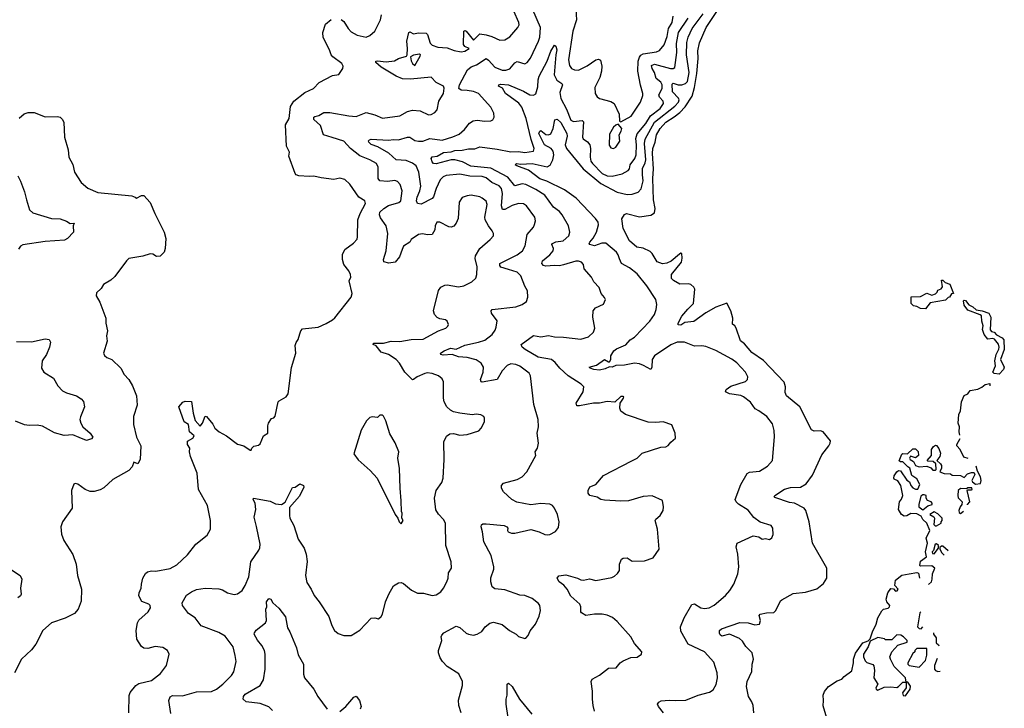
# Model space of a CAD drawing. Extents: x 2086813 to 2278017, y 548126 to 753336.
# Tile 460 of 461: x 2216140 to 2224027, y 740841 to 746357. Entities that reach past the tile are written whole.
import ezdxf

# ---------------------------------------------------------------- set-up
doc = ezdxf.new("R2010")
doc.units = 0

msp = doc.modelspace()

# ---------------------------------------------------------------- linework, layer by layer
at = {"layer": '0CON10XD'}
for points in [[(2221945, 743761.2), (2221914, 743785), (2221880, 743885), (2221867.5, 743905), (2221848.3, 743918.3), (2221853.3, 743965), (2221837.5, 744025), (2221805, 744086.7), (2221715, 744054), (2221635, 744010), (2221539.6, 743940.4), (2221467.6, 743932.4), (2221435, 743910), (2221413.1, 743913.1), (2221413.8, 743925), (2221445, 743982), (2221490.5, 744039.5), (2221538.2, 744085), (2221548.6, 744198.6), (2221540.8, 744215), (2221515, 744235.8), (2221495, 744241.4), (2221428.7, 744238.7), (2221376.8, 744266.8), (2221360, 744285), (2221361.2, 744315), (2221440, 744415), (2221447.3, 744447.3), (2221443, 744483), (2221435, 744486.7), (2221425, 744480), (2221357, 744423), (2221323.4, 744406.6), (2221288.1, 744401.9), (2221245, 744418.5), (2221206, 744485), (2221189.3, 744499.3), (2221135, 744526.8), (2221082.2, 744535), (2221025.3, 744585), (2220975, 744683.3), (2220962.3, 744762.3), (2220985, 744796.2), (2221000, 744805), (2221105, 744777.5), (2221195, 744791.4), (2221225, 744810), (2221231.2, 744845), (2221217.8, 744915), (2221210.6, 745085), (2221217.9, 745162.1), (2221208.8, 745285), (2221211.5, 745325), (2221230, 745375), (2221240.8, 745435), (2221271.1, 745485), (2221315, 745535.7), (2221381.8, 745578.2), (2221427.3, 745612.7), (2221471.4, 745658.6), (2221525.9, 745744.1), (2221545.6, 745814.4), (2221563.2, 745925), (2221573.3, 746045), (2221572.2, 746107.8), (2221585, 746172), (2221639.1, 746295), (2221744.3, 746455.7)], [(2217350.7, 740800.7), (2217334, 740905), (2217345, 740933.8), (2217365, 740944.4), (2217445, 740942.2), (2217555, 740972.7), (2217675, 740977.3), (2217715, 740995.6), (2217765.7, 741035), (2217835.8, 741105), (2217855, 741133.3), (2217874.2, 741215), (2217865.6, 741265.6), (2217850, 741335), (2217785, 741419.2), (2217735, 741449.5), (2217593.2, 741503.2), (2217545.6, 741565), (2217491.5, 741601.5), (2217442.9, 741665), (2217440, 741685), (2217475, 741747.5), (2217515, 741775.5), (2217555, 741792.9), (2217625, 741804.4), (2217735, 741797.1), (2217765, 741790), (2217805, 741766.7), (2217857, 741753), (2217885, 741757.5), (2217922, 741785), (2217945.7, 741825), (2217974.6, 741895.4), (2217990.8, 742015), (2218055, 742107.5), (2218062.7, 742127.3), (2218065.6, 742155), (2218037.8, 742297.8), (2218017.7, 742372.3), (2218030, 742435), (2218026.7, 742485), (2218010, 742515), (2218013.3, 742525), (2218145, 742501.1), (2218188.5, 742478.5), (2218237.3, 742472.7), (2218267.2, 742492.8), (2218325, 742608.8), (2218345, 742613.8), (2218385, 742638), (2218412.5, 742625), (2218417, 742613), (2218380.5, 742539.5), (2218299.7, 742450.3), (2218300, 742385), (2218304.2, 742365), (2218334.3, 742305), (2218370.8, 742195), (2218418, 742125), (2218435.7, 742075.7), (2218442.3, 742017.7), (2218430, 741905), (2218439.5, 741849.5), (2218475.8, 741795), (2218499.2, 741745), (2218538, 741695), (2218617, 741577), (2218638.8, 741505), (2218661.2, 741465), (2218690.3, 741440.3), (2218735, 741423.3), (2218795, 741423.3), (2218865, 741466.2), (2218955, 741562.5), (2218985, 741566.7), (2219015, 741557.5), (2219035, 741577.5), (2219046.2, 741595), (2219068.6, 741695), (2219097.5, 741755), (2219135, 741821.2), (2219175, 741846.2), (2219195, 741848.8), (2219215, 741840.8), (2219278.3, 741788.3), (2219325, 741764.2), (2219375, 741763.1), (2219445, 741744.3), (2219475, 741750.8), (2219512, 741775), (2219535.5, 741804.5), (2219562.5, 741855), (2219572.5, 741885), (2219574.6, 741925.4), (2219599.2, 741965), (2219595.8, 742015), (2219554.3, 742145.7), (2219549.4, 742325), (2219535, 742353.8), (2219495.7, 742395.7), (2219472.1, 742432.1), (2219463.3, 742525), (2219475, 742586.7), (2219520.9, 742649.1), (2219531.4, 742685), (2219540, 742835), (2219536, 742975), (2219558, 743022), (2219585, 743038.8), (2219615, 743041.2), (2219665, 743028.8), (2219725, 743033.3), (2219817.5, 743065), (2219836.7, 743085), (2219862.5, 743135), (2219863.3, 743165), (2219857.7, 743177.7), (2219833, 743193), (2219795, 743196.2), (2219765, 743191.2), (2219664.4, 743204.4), (2219615, 743215.7), (2219589.7, 743229.7), (2219562.5, 743255), (2219540, 743295), (2219534.4, 743325), (2219534.2, 743455), (2219525, 743480), (2219495, 743504), (2219445, 743522.2), (2219405, 743529.4), (2219385, 743522.9), (2219322.8, 743497.2), (2219295, 743473.8), (2219285, 743472), (2219224.5, 743534.5), (2219182.5, 743605), (2219156.1, 743636.1), (2219095, 743675.5), (2219034, 743695), (2218995, 743743.3), (2218970, 743755), (2218972.5, 743765), (2219055, 743765.5), (2219115, 743780.8), (2219185, 743780.6), (2219275, 743794.7), (2219371.7, 743798.3), (2219495, 743863.8), (2219552.5, 743885), (2219568.8, 743901.2), (2219573.8, 743915), (2219565, 743942.5), (2219551.7, 743951.7), (2219505, 743961.2), (2219482.7, 743972.7), (2219463.3, 743995), (2219453.9, 744023.9), (2219495, 744186.7), (2219513.8, 744215), (2219545, 744230), (2219565, 744232.9), (2219655, 744217.5), (2219697.5, 744225), (2219761.7, 744258.3), (2219794.4, 744285.6), (2219801.9, 744315), (2219803.3, 744376.7), (2219787.5, 744445), (2219791.1, 744465), (2219825.3, 744524.7), (2219907.5, 744595), (2219934.3, 744625.7), (2219934.3, 744645), (2219925.6, 744665), (2219895, 744705.8), (2219868.8, 744755), (2219865.4, 744775), (2219885.4, 744875.4), (2219875, 744902), (2219845, 744927.1), (2219825, 744936.9), (2219755, 744950.8), (2219725, 744947.1), (2219685, 744932), (2219660.8, 744895), (2219653.3, 744765), (2219635, 744726.2), (2219616.4, 744703.6), (2219595, 744695.8), (2219577.3, 744697.3), (2219505, 744736.2), (2219480, 744735), (2219466.7, 744705), (2219466.4, 744673.6), (2219442.5, 744637.5), (2219405.7, 744634.3), (2219365, 744642.3), (2219335, 744635.3), (2219275, 744596.2), (2219263.9, 744576.1), (2219215, 744543.8), (2219203.3, 744516.7), (2219182.7, 744457.3), (2219146.3, 744413.7), (2219095.6, 744405.6), (2219056.2, 744416.2), (2219054.2, 744435), (2219075.3, 744505), (2219088.6, 744645), (2219075.3, 744705), (2219028.9, 744768.9), (2219020.6, 744795), (2219025.5, 744815), (2219055.6, 744845), (2219095, 744868), (2219177, 744893), (2219191.9, 744905), (2219202.7, 744985), (2219187.4, 745037.4), (2219165, 745060.8), (2219145, 745068.6), (2219085, 745060.4), (2219025, 745065.6), (2219010.4, 745085), (2219011.3, 745175), (2218996.7, 745205), (2218945, 745235.5), (2218865, 745267.7), (2218789.6, 745325), (2218735, 745382.9), (2218643.9, 745413.9), (2218573.7, 745433.7), (2218549.2, 745509.2), (2218495, 745557.5), (2218496, 745575), (2218505, 745581.4), (2218535, 745589.2), (2218576.7, 745613.3), (2218625, 745613.6), (2218775, 745586.9), (2218835, 745582.5), (2218915, 745614.3), (2218985, 745595.6), (2219045, 745568.6), (2219184.3, 745585.7), (2219245, 745621.9), (2219285, 745632.2), (2219346.8, 745626.8), (2219415, 745596), (2219435, 745598), (2219465.8, 745614.2), (2219483.3, 745635), (2219496.1, 745703.9), (2219534.2, 745765), (2219538.8, 745808.8), (2219533.6, 745823.6), (2219476.2, 745855), (2219435, 745897.5), (2219269.7, 745880.3), (2219205, 745883.5), (2219156.2, 745905), (2219035, 745975.8), (2218992.5, 746015), (2218993.8, 746025), (2219005, 746028.6), (2219075, 746019.2), (2219143, 746027), (2219175, 746046), (2219237.5, 746065), (2219243.6, 746076.4), (2219246, 746125), (2219240.8, 746185), (2219257.5, 746255), (2219265, 746258.8), (2219295, 746244), (2219335, 746252.5), (2219395, 746250), (2219407.3, 746237.3), (2219428.7, 746168.7), (2219445, 746152), (2219487.8, 746137.8), (2219565, 746132.2), (2219618.8, 746108.8), (2219675, 746100), (2219705.9, 746104.1), (2219740, 746125), (2219705, 746143.3), (2219695, 746157.5), (2219696.2, 746265), (2219705, 746270), (2219716.9, 746265), (2219775, 746192.5), (2219825, 746242.7), (2219876.7, 746235), (2219921.9, 746221.9), (2219985, 746192.2), (2220025, 746195.6), (2220065, 746220.8), (2220129.2, 746295), (2220139.5, 746315), (2220137.3, 746335), (2220097.9, 746425)], [(2218715, 746357.5), (2218735, 746342), (2218771.4, 746285), (2218795, 746258.6), (2218843.5, 746233.5), (2218915, 746215.7), (2218945, 746229.4), (2218985.7, 746265), (2219030, 746355), (2219038.1, 746395)], [(2221297.5, 740805), (2221256.7, 740855), (2221250, 740875), (2221258.8, 740891.2), (2221278.3, 740901.7), (2221342.8, 740907.2), (2221393.5, 740903.5), (2221475, 740905.4), (2221575, 740946.7), (2221665, 740970.8), (2221695, 740990), (2221719.1, 741030.9), (2221728.1, 741085), (2221726.8, 741126.8), (2221701.2, 741211.2), (2221626.2, 741295), (2221493.9, 741353.9), (2221435, 741460), (2221433.8, 741495), (2221461.6, 741565), (2221525, 741671.6), (2221545, 741677.6), (2221595, 741647.3), (2221625, 741640), (2221662.9, 741647.1), (2221703.8, 741666.2), (2221792.5, 741745), (2221827.1, 741785), (2221860, 741835), (2221891.1, 741918.9), (2221900, 741975), (2221891.1, 742075), (2221878, 742135), (2221886.1, 742163.9), (2222015, 742223.8), (2222060, 742215), (2222087, 742197), (2222115, 742201.2), (2222145, 742193.3), (2222165, 742207.5), (2222176.1, 742233.9), (2222172.5, 742285), (2222160, 742305), (2222071.2, 742331.2), (2222020.9, 742370.9), (2221975, 742427.3), (2221896.3, 742476.3), (2221878.2, 742495), (2221870.5, 742515), (2221917.3, 742632.7), (2221967.1, 742722.9), (2221985, 742733.3), (2222065, 742740), (2222130.3, 742779.7), (2222169.2, 742825), (2222187.1, 743015), (2222183, 743067), (2222169.3, 743119.3), (2222125, 743177.5), (2222060, 743225), (2222029.8, 743239.8), (2221993.3, 743293.3), (2221938.9, 743335), (2221915, 743346.1), (2221825, 743361.4), (2221793.8, 743375), (2221798.8, 743395), (2221835, 743422.2), (2221955, 743459.2), (2221968.6, 743475), (2221971.9, 743495), (2221954.4, 743535), (2221885, 743608.9), (2221845, 743637.5), (2221715, 743708.2), (2221635, 743739.5), (2221605, 743744.5), (2221545, 743742.2), (2221463.8, 743773.8), (2221405, 743774.6), (2221356.6, 743753.4), (2221225.8, 743664.2), (2221206, 743634), (2221202.5, 743575), (2221195, 743556), (2221136.7, 743586.7), (2221105, 743599.3), (2221065, 743604.6), (2220985, 743588.7), (2220915, 743585.8), (2220885, 743573.8), (2220865, 743577.5), (2220830.5, 743559.5), (2220785, 743549.4), (2220737.5, 743555), (2220710, 743565), (2220702.5, 743575), (2220759.2, 743590.8), (2220825, 743635.7), (2220855, 743616.7), (2220865, 743617.5), (2220873.8, 743635), (2220875.6, 743665), (2220898.9, 743705), (2220919.4, 743720.6), (2220995, 743753.5), (2221028.5, 743791.5), (2221065, 743813.5), (2221187.6, 743942.4), (2221224.2, 743995), (2221237.5, 744035), (2221244, 744075), (2221236, 744115), (2221164.6, 744224.6), (2221085, 744320.6), (2221025, 744370), (2220961.2, 744405), (2220945, 744442.5), (2220935, 744473.8), (2220919.2, 744495), (2220835, 744566.9), (2220801.8, 744568.2), (2220745, 744545.3), (2220705.5, 744555.5), (2220700.6, 744565), (2220705.6, 744575), (2220733.4, 744606.6), (2220758.9, 744655), (2220775.5, 744715), (2220773.1, 744735), (2220752.2, 744765), (2220596, 744926), (2220505, 744993.1), (2220363.1, 745063.1), (2220305, 745081.9), (2220215, 745150.9), (2220121.2, 745185), (2220108, 745195), (2220120, 745205), (2220155, 745198.7), (2220245, 745205.9), (2220365, 745178.4), (2220387.7, 745192.3), (2220409.6, 745235), (2220418.1, 745275), (2220414.2, 745305), (2220396, 745326), (2220343.7, 745355), (2220298.7, 745445), (2220305, 745464.5), (2220315, 745470), (2220355, 745438.4), (2220375, 745434.7), (2220395, 745443.8), (2220413.9, 745485), (2220425.7, 745554.3), (2220445, 745559.4), (2220475, 745533.5), (2220522.2, 745445), (2220525.2, 745424.8), (2220509.6, 745355), (2220520.7, 745325), (2220652.2, 745162.2), (2220795, 745045.7), (2220925, 744974.7), (2221005, 744958), (2221045, 744960), (2221094.7, 744975.3), (2221119.1, 745000.9), (2221133.4, 745066.6), (2221129.4, 745115), (2221128.3, 745165), (2221150.2, 745209.8), (2221154.8, 745235), (2221144.1, 745365.9), (2221149, 745401), (2221225, 745537), (2221387.2, 745665), (2221416.9, 745695), (2221421.7, 745715), (2221417.6, 745727.6), (2221369.2, 745779.2), (2221365, 745840), (2221375, 745849.1), (2221415.3, 745835.3), (2221445, 745835.8), (2221474.1, 745845.9), (2221488, 745862), (2221502.2, 745935), (2221481.6, 746075), (2221484.4, 746174.4), (2221494.1, 746215.9), (2221525.7, 746285), (2221615, 746404.7)], [(2220294.7, 746185.3), (2220305, 746217.5), (2220310.7, 746295), (2220251.2, 746435)], [(2220595, 746440), (2220598.9, 746355), (2220571.3, 746265), (2220536.2, 746035), (2220545, 745990), (2220560.8, 745965), (2220584.7, 745954.7), (2220616.5, 745953.5), (2220685, 745987.5), (2220755, 746035.6), (2220775, 746040.8), (2220791.9, 746031.9), (2220803.3, 745985), (2220800.6, 745945), (2220787.8, 745895), (2220747.5, 745815), (2220749.2, 745765), (2220765, 745738), (2220785, 745725.7), (2220875, 745701.9), (2220902, 745685), (2220941.2, 745601.2), (2220943.3, 745543.3), (2220955, 745537.5), (2221038.6, 745585), (2221113.3, 745695), (2221130.5, 745749.5), (2221132, 745765), (2221112.1, 745832.1), (2221090.9, 745945), (2221093.5, 746025), (2221103.6, 746056.4), (2221115, 746072.2), (2221135, 746083.2), (2221239.8, 746100.2), (2221265, 746109.4), (2221301.8, 746155), (2221327.2, 746222.8), (2221336.3, 746285), (2221365.3, 746335), (2221373.3, 746385)], [(2217413.3, 743255), (2217447, 743293), (2217465, 743302.5), (2217515, 743300), (2217528.5, 743205), (2217546.1, 743146.1), (2217585, 743100), (2217603.9, 743126.1), (2217625, 743180), (2217635, 743177.5), (2217686.1, 743116.1), (2217703.3, 743085), (2217736.7, 743055), (2217795, 743024), (2217885, 742958), (2217933.9, 742943.9), (2217985, 742910), (2217995, 742910), (2218000, 742925), (2218015, 742940), (2218051.7, 742948.3), (2218065, 742960), (2218092.5, 743025), (2218127.5, 743045), (2218126.7, 743105), (2218133.3, 743125), (2218157, 743163), (2218175, 743167.5), (2218185, 743180), (2218211.2, 743295), (2218218.8, 743305), (2218273.5, 743336.5), (2218289.4, 743360.6), (2218317.9, 743572.1), (2218352, 743685), (2218347, 743747), (2218355, 743772.5), (2218371.2, 743795), (2218385, 743840), (2218391.2, 743865), (2218405, 743880), (2218530, 743895), (2218595, 743923.3), (2218645, 743953.3), (2218665, 743970), (2218796.1, 744133.9), (2218803.3, 744165), (2218780, 744265), (2218792.5, 744295), (2218790.8, 744315), (2218775.4, 744345.4), (2218736.4, 744396.4), (2218724.5, 744435), (2218724.4, 744475), (2218745, 744515.8), (2218813.9, 744566.1), (2218841.7, 744598.3), (2218846.8, 744616.8), (2218849.6, 744755), (2218867.9, 744805), (2218910, 744885), (2218905.7, 744905), (2218857.1, 744935), (2218785, 745040), (2218745, 745078), (2218705, 745086.7), (2218655, 745076.7), (2218555, 745089.2), (2218495, 745104.3), (2218458.1, 745101.9), (2218375, 745106.2), (2218355, 745113.8), (2218345.7, 745125.7), (2218296, 745265), (2218300, 745295), (2218277.5, 745345), (2218268.1, 745515), (2218298.5, 745565), (2218307.8, 745662.2), (2218335.7, 745705), (2218425, 745774.3), (2218493, 745807), (2218538.9, 745855), (2218645, 745909.6), (2218695, 745916.7), (2218728.8, 745965), (2218730.8, 745985), (2218720, 746005), (2218648, 746058), (2218634.7, 746074.7), (2218620.9, 746115), (2218571.4, 746215), (2218567.1, 746255), (2218590.2, 746319.8), (2218635, 746358.6)], [(2220745, 740817.5), (2220734, 740865), (2220727.1, 740915), (2220728.3, 740978.3), (2220716.2, 741055), (2220724.2, 741075.8), (2220785, 741106), (2220855, 741162), (2220918.8, 741165), (2220950.8, 741205), (2220975, 741222.9), (2221035, 741248), (2221085, 741251.2), (2221120, 741275), (2221122.5, 741295), (2221065, 741360), (2221036.2, 741415), (2220925, 741538), (2220888.6, 741568.6), (2220845, 741588.2), (2220805.5, 741594.5), (2220745, 741595.5), (2220675, 741584.4), (2220640, 741605), (2220634, 741615), (2220634.2, 741655), (2220625.8, 741675), (2220555, 741738.6), (2220524.4, 741795), (2220497.4, 741827.4), (2220460, 741855), (2220446.2, 741885), (2220458.3, 741901.7), (2220515, 741909.2), (2220607.5, 741885), (2220635, 741870.8), (2220655, 741868), (2220705, 741879.4), (2220755.6, 741865.6), (2220881.9, 741888.1), (2220905, 741898.8), (2220929.5, 741920.5), (2220943.3, 741945), (2220944.2, 741995.8), (2220961.2, 742035), (2220972.5, 742045), (2221005, 742046.7), (2221045, 742018.8), (2221145, 742023.3), (2221215, 742047.5), (2221263.3, 742115), (2221247.5, 742275), (2221230, 742345), (2221235, 742357.5), (2221270, 742385), (2221294.1, 742425.9), (2221296.2, 742455), (2221287.5, 742505), (2221205, 742543.3), (2221135, 742538.8), (2221017.6, 742502.4), (2220955, 742500), (2220825, 742507.8), (2220794.6, 742514.6), (2220765, 742533.8), (2220705.9, 742545.9), (2220692.5, 742565), (2220693.8, 742585), (2220706.7, 742615), (2220755, 742633.3), (2220816.2, 742705), (2221043.8, 742823.8), (2221085, 742844.2), (2221125, 742883.8), (2221275, 742933.8), (2221315, 742936.2), (2221335, 742946.7), (2221355, 742973.3), (2221393.3, 743005), (2221390, 743045), (2221363, 743113), (2221295, 743136.7), (2221235, 743130), (2221175, 743133.3), (2220992.5, 743195), (2220955, 743222.5), (2220947.5, 743245), (2220950, 743285), (2220977.5, 743325), (2220980, 743335), (2220975, 743340), (2220955, 743337.5), (2220906.7, 743293.3), (2220845, 743300), (2220785, 743285.6), (2220736.6, 743286.6), (2220625, 743264.4), (2220602.5, 743265), (2220598, 743285), (2220652.6, 743377.4), (2220658.1, 743415), (2220638.1, 743438.1), (2220533.2, 743503.2), (2220465.3, 743565.3), (2220430.1, 743610.1), (2220400.6, 743635), (2220293.8, 743655), (2220189.4, 743715), (2220164, 743735), (2220156.7, 743755), (2220255, 743827.1), (2220315, 743817.3), (2220375, 743826.6), (2220425, 743816.1), (2220495, 743814.6), (2220635, 743798), (2220695, 743816.2), (2220736.2, 743855), (2220746.2, 743885), (2220732, 743975), (2220734.1, 744025.9), (2220751.7, 744048.3), (2220815, 744077.5), (2220832.5, 744115), (2220825, 744132.5), (2220796.2, 744165), (2220780.9, 744210.9), (2220738.3, 744258.3), (2220721.2, 744295), (2220661.2, 744361.2), (2220655.8, 744395), (2220640, 744415), (2220615, 744423.5), (2220595, 744422.3), (2220496.4, 744393.6), (2220465, 744385.4), (2220425, 744388.7), (2220355, 744381.8), (2220335, 744388.9), (2220323.5, 744405), (2220328.1, 744425), (2220386.6, 744473.4), (2220412.5, 744505), (2220414.5, 744525), (2220403.5, 744555), (2220408.1, 744565), (2220435, 744577.5), (2220493.9, 744586.1), (2220537.5, 744625), (2220547.1, 744655), (2220535.6, 744705), (2220485, 744794.3), (2220465, 744819.4), (2220415, 744855.6), (2220345, 744952.5), (2220275, 744997.4), (2220195, 745037.5), (2220165, 745041.2), (2220105, 745025.4), (2220048.8, 745095), (2219915, 745168.9), (2219752.6, 745182.6), (2219687.1, 745217.1), (2219624.7, 745235.3), (2219595, 745233.1), (2219475, 745201.2), (2219455.4, 745205.4), (2219445, 745217.5), (2219434.4, 745245), (2219442.5, 745257.5), (2219485, 745262.7), (2219535, 745292.2), (2219595, 745299), (2219625, 745309.2), (2219685, 745310.7), (2219735, 745321.9), (2219785, 745321.8), (2219825, 745338.2), (2219965, 745321), (2220075, 745298.4), (2220135, 745300), (2220185, 745293.8), (2220256.2, 745305), (2220261.4, 745325), (2220236.7, 745396.7), (2220196.6, 745566.6), (2220161.1, 745655), (2220138.5, 745688.5), (2220067.8, 745737.8), (2220032.5, 745765), (2220007.6, 745807.6), (2219976, 745825), (2219978.8, 745835), (2219995, 745839.2), (2220054, 745835), (2220175, 745785.3), (2220225, 745755.9), (2220255, 745752.9), (2220275, 745764.2), (2220291.4, 745818.6), (2220293.7, 745875), (2220301.6, 745905), (2220363.8, 746025), (2220395, 746105.8), (2220425, 746153.3), (2220435.4, 746145.4), (2220442.9, 746115), (2220433.6, 746076.4), (2220420, 745915), (2220443, 745873), (2220482.5, 745845), (2220486.9, 745835), (2220465.4, 745774.6), (2220473.2, 745725), (2220519.3, 745639.3), (2220555, 745551.9), (2220575, 745540.9), (2220645, 745548.1), (2220655, 745540), (2220648.1, 745415), (2220653.1, 745403.1), (2220687.7, 745377.7), (2220705.4, 745355), (2220712.5, 745325), (2220708.5, 745255), (2220715.4, 745225), (2220727.7, 745205), (2220805.9, 745125), (2220845, 745105.7), (2220885, 745103.6), (2220965, 745122.9), (2221015, 745149.2), (2221025, 745163.3), (2221030.9, 745195), (2221065.9, 745245), (2221078.9, 745275), (2221080.7, 745355), (2221074.9, 745404.9), (2221086.9, 745443.1), (2221154.1, 745525), (2221193.9, 745586.1), (2221269.2, 745645), (2221295.8, 745685), (2221295.3, 745705), (2221265.2, 745735.2), (2221258.9, 745755), (2221286.1, 745805), (2221287, 745835), (2221275, 745856.1), (2221238.8, 745885), (2221224.8, 745935), (2221206.9, 745965), (2221199.8, 745990.2), (2221225, 746000.3), (2221353.6, 745966.4), (2221374.5, 745965.5), (2221386.9, 745973.1), (2221404.8, 746095), (2221402.3, 746165), (2221417.4, 746255), (2221495, 746369.6)], [(2219677.1, 740805), (2219657.1, 740865), (2219655.8, 740905.8), (2219688, 741025), (2219687, 741057), (2219657.6, 741117.6), (2219563.3, 741175), (2219526, 741215), (2219508.8, 741245), (2219494, 741285), (2219493.8, 741305), (2219520, 741385), (2219516.7, 741415), (2219521.7, 741428.3), (2219537.5, 741445), (2219635, 741498), (2219665, 741488.8), (2219715, 741444), (2219735, 741434), (2219775, 741428), (2219805, 741434), (2219842.7, 741457.3), (2219868, 741495), (2219905, 741523.8), (2219935, 741531.2), (2220005, 741514), (2220063.3, 741465), (2220116.1, 741436.1), (2220135, 741417.5), (2220185, 741400), (2220195, 741403.3), (2220213.8, 741425), (2220229.1, 741460.9), (2220272, 741515), (2220300.5, 741579.5), (2220312, 741625), (2220306.2, 741665), (2220295, 741680), (2220245, 741721.2), (2220185, 741744), (2220145, 741748), (2220025, 741790.8), (2219945, 741798.8), (2219923.3, 741815), (2219914.2, 741854.2), (2219914.3, 741885.7), (2219938, 741955), (2219938.8, 741975), (2219915.8, 742065), (2219858, 742175), (2219848, 742255), (2219836.2, 742295), (2219838.8, 742311.2), (2219850.8, 742319.2), (2219875, 742320), (2220020, 742305), (2220042.5, 742295), (2220050, 742285), (2220047.5, 742265), (2220052.5, 742255), (2220080, 742245), (2220105, 742244.3), (2220235, 742273.3), (2220300, 742255), (2220345, 742233.3), (2220365, 742231.2), (2220385.9, 742234.1), (2220433, 742257), (2220455, 742290), (2220461.2, 742335), (2220448, 742395), (2220423.8, 742445), (2220406.7, 742465), (2220385, 742476.2), (2220315, 742481.2), (2220235, 742471.2), (2220121.9, 742491.9), (2220083.2, 742513.2), (2220016.2, 742575), (2220000, 742605), (2220000, 742625), (2220014.1, 742645.9), (2220125, 742674.2), (2220165, 742696), (2220202, 742735), (2220273.8, 742865), (2220270, 742895), (2220286.7, 742925), (2220296.2, 742965), (2220286, 743045), (2220294.2, 743095.8), (2220292.9, 743155), (2220257.1, 743275), (2220230.8, 743505), (2220221.2, 743525), (2220145, 743582.5), (2220115, 743595.6), (2220075, 743599.2), (2220045, 743588), (2220005, 743545.7), (2219965, 743474.3), (2219845, 743452.9), (2219835, 743456.7), (2219831.1, 743475), (2219851.2, 743535), (2219853.7, 743573.7), (2219836.6, 743606.6), (2219795, 743632.7), (2219725, 743650.7), (2219655, 743656.2), (2219605, 743675.5), (2219531.1, 743671.1), (2219513.8, 743675), (2219511.2, 743685), (2219540.8, 743705), (2219591.2, 743725), (2219635, 743718.2), (2219705, 743748.9), (2219815, 743773.3), (2219865, 743790.9), (2219924, 743836), (2219949.1, 743870.9), (2219956.9, 743895), (2219963.1, 743945), (2219918.1, 744005), (2219915.8, 744024.2), (2219923.3, 744035), (2220112.7, 744057.3), (2220165, 744076), (2220199.1, 744100.9), (2220210, 744135), (2220208, 744185), (2220185, 744223.3), (2220154.4, 744305), (2220125, 744333.5), (2220056.5, 744356.5), (2219994.2, 744374.2), (2219985, 744387.5), (2219987.1, 744405), (2220125, 744473.9), (2220168.1, 744505), (2220187.5, 744545), (2220203.5, 744635), (2220254.2, 744695), (2220264.5, 744715.5), (2220270.6, 744745), (2220265.6, 744775), (2220199.2, 744865), (2220175, 744881.9), (2220135, 744884.4), (2220085, 744867.7), (2220025, 744835.4), (2220006.4, 744836.4), (2219998.9, 744865), (2220008.3, 744965), (2219999.3, 745005), (2219979.5, 745025), (2219922.9, 745052.9), (2219875, 745090.3), (2219845, 745100.6), (2219746.8, 745103.2), (2219665, 745119.3), (2219555, 745109.2), (2219531.5, 745098.5), (2219506.9, 745075), (2219475.6, 745005.6), (2219453.3, 744936.7), (2219444.1, 744925.9), (2219355, 744880), (2219325, 744884.7), (2219318.6, 744905), (2219323.9, 744935), (2219345.8, 744985), (2219352.9, 745022.9), (2219338, 745135), (2219315.4, 745185), (2219287.5, 745207.5), (2219235, 745229.5), (2219154.2, 745234.2), (2219096.8, 745286.8), (2219008.5, 745338.5), (2218955, 745357.7), (2218936.7, 745375), (2218934.3, 745385.7), (2218941.2, 745395), (2218955, 745399.1), (2219095, 745390.7), (2219135, 745397.3), (2219175, 745395.4), (2219246.2, 745416.2), (2219265.3, 745415.3), (2219305, 745390.4), (2219335, 745384.1), (2219370, 745385), (2219425, 745405.4), (2219525, 745390.7), (2219608, 745418), (2219659.9, 745440.1), (2219702, 745478), (2219742.4, 745527.6), (2219772, 745548), (2219805, 745551.9), (2219865.9, 745544.1), (2219915, 745546.2), (2219930, 745555), (2219941.2, 745575), (2219938.8, 745608.8), (2219914.2, 745655), (2219815, 745764.4), (2219775, 745781.1), (2219725, 745790.6), (2219675, 745791.4), (2219656.5, 745805), (2219663.2, 745835), (2219725.7, 745954.3), (2219755, 745979.5), (2219800, 745995), (2219875, 746045.7), (2219895, 746033.3), (2219945, 745976.5), (2220005, 745951.2), (2220035, 745952.1), (2220065, 745963.3), (2220105, 746010), (2220125, 746020.6), (2220185.6, 746004.4), (2220205.4, 746014.6), (2220232.4, 746047.6), (2220294.7, 746185.3)], [(2219305, 745990), (2219347.5, 746065), (2219350, 746075), (2219341.7, 746081.7), (2219295, 746073.8), (2219271.2, 746058.8), (2219276.1, 746026.1), (2219287.5, 746005), (2219305, 745990)], [(2216135, 745568.8), (2216175, 745603.3), (2216206.4, 745613.6), (2216255, 745613.8), (2216345, 745580), (2216442.3, 745582.3), (2216463.3, 745575), (2216480.3, 745560.3), (2216492.5, 745535), (2216498, 745415), (2216528.8, 745315), (2216533.3, 745255), (2216565.9, 745195.9), (2216578.8, 745135), (2216632, 745052), (2216685, 745007.1), (2216765, 744972.2), (2217037, 744947), (2217064.1, 744934.1), (2217075, 744926.7), (2217115, 744950), (2217135, 744948), (2217183.7, 744893.7), (2217221.4, 744805), (2217297.5, 744655), (2217310, 744605), (2217304, 744525), (2217295.7, 744494.3), (2217265, 744463.3), (2217235, 744461.2), (2217205, 744478.8), (2217185, 744482), (2217125, 744463.8), (2217015, 744443.3), (2216995, 744426.7), (2216901.2, 744298.8), (2216870.3, 744269.7), (2216810, 744235), (2216792.5, 744205), (2216755, 744170), (2216752.5, 744145), (2216782, 744095), (2216829.2, 743965), (2216830.5, 743925), (2216843.5, 743865), (2216835.6, 743825), (2216839.1, 743780.9), (2216811.2, 743685), (2216818.3, 743668.3), (2216837.5, 743652.5), (2216876.7, 743635), (2216950, 743565), (2216977.5, 743515), (2217014.1, 743474.1), (2217043.8, 743425), (2217076, 743345), (2217079.5, 743270.5), (2217052.6, 743177.4), (2217051.1, 743115), (2217075, 743012.5), (2217109.2, 742945), (2217105.7, 742834.3), (2217085, 742800), (2217055, 742812.5), (2217040, 742775), (2217014.3, 742745.7), (2216885, 742674), (2216813.7, 742606.3), (2216785, 742590), (2216735, 742578.1), (2216705, 742578.6), (2216664.5, 742594.5), (2216605, 742636.7), (2216585, 742642.5), (2216573.6, 742636.4), (2216554.2, 742585), (2216559.2, 742445), (2216482, 742335), (2216468, 742295), (2216473.3, 742236.7), (2216492, 742185), (2216564.3, 742074.3), (2216592.5, 741995), (2216603.9, 741906.1), (2216636, 741795), (2216631.7, 741698.3), (2216607.5, 741635), (2216579.3, 741600.7), (2216505, 741563.1), (2216395, 741525.8), (2216324.5, 741465.5), (2216268.8, 741355), (2216235, 741310), (2216153.8, 741235), (2216096.7, 741125)], [(2220895, 745323.8), (2220916.2, 745335), (2220945.9, 745384.1), (2220940.8, 745435), (2220958.9, 745465), (2220962.9, 745485), (2220935, 745520), (2220915, 745512.5), (2220896.7, 745495), (2220865, 745440), (2220862.4, 745352.4), (2220875, 745331.2), (2220895, 745323.8)], [(2216125.6, 745105.6), (2216145, 745062.5), (2216178, 744978), (2216195, 744913.8), (2216218.8, 744835), (2216245, 744810.9), (2216395, 744765.6), (2216465, 744761.9), (2216513.4, 744743.4), (2216545, 744723.3), (2216575, 744726.7), (2216567.5, 744705), (2216570, 744655), (2216523.3, 744605), (2216499.2, 744590.8), (2216345, 744580), (2216165, 744552.5), (2216145, 744542), (2216131.2, 744518.8)], [(2223395, 744040), (2223355, 744042.5), (2223325, 744060), (2223300, 744065), (2223280, 744085), (2223281.7, 744138.3), (2223355, 744140), (2223405, 744167.5), (2223445, 744150), (2223475, 744160), (2223490, 744175), (2223495, 744190), (2223520, 744200), (2223531.7, 744218.3), (2223525, 744270), (2223535, 744270), (2223553, 744253), (2223589.3, 744239.3), (2223620, 744165), (2223605, 744160), (2223587.5, 744135), (2223577.5, 744132.5), (2223555, 744110), (2223431.7, 744088.3), (2223395, 744040)], [(2223985, 743517.5), (2223945, 743524), (2223936, 743535), (2223955.6, 743585), (2223950.8, 743625), (2223960.8, 743675), (2223983, 743717), (2223985.8, 743735), (2223979.1, 743759.1), (2223947.8, 743797.8), (2223935, 743802.5), (2223895, 743798), (2223864.4, 743834.4), (2223852, 743875), (2223858, 743905), (2223847, 743943), (2223844, 743984), (2223833.9, 743993.9), (2223735, 744030), (2223705, 744070), (2223700, 744105), (2223705, 744110), (2223715, 744107.5), (2223743.6, 744073.6), (2223775, 744056.2), (2223801.7, 744031.7), (2223850, 744025), (2223902.5, 744005), (2223918.8, 743975), (2223912.3, 743872.3), (2223925, 743858.8), (2223945, 743853.3), (2223965, 743832), (2224008.7, 743808.7), (2224023, 743793), (2224026.9, 743715), (2223997.5, 743635), (2224026.2, 743575), (2224020, 743555), (2223985, 743517.5)], [(2216115, 743779.2), (2216235, 743776), (2216345, 743801.2), (2216376.4, 743796.4), (2216386.7, 743775), (2216378.8, 743735), (2216354.2, 743675), (2216320.8, 743625), (2216314.2, 743565), (2216334, 743535), (2216410.8, 743485), (2216444.5, 743424.5), (2216483.3, 743385), (2216515, 743369.2), (2216594.5, 743344.5), (2216630.8, 743320.8), (2216649.7, 743299.7), (2216658, 743255), (2216626, 743175), (2216622, 743155), (2216628.8, 743125), (2216646.2, 743095), (2216703.8, 743043.8), (2216726.5, 743013.5), (2216715, 742998.9), (2216675, 742987.3), (2216615, 743009.1), (2216565, 743031.5), (2216497, 743027), (2216418.1, 743048.1), (2216322.3, 743102.3), (2216279.7, 743109.7), (2216215, 743107.1), (2216177.3, 743112.7), (2216105, 743140.6)], [(2222021.2, 740805), (2222014.1, 740864.1), (2222003.9, 740893.9), (2221978.8, 740935), (2221962, 741015), (2221966.2, 741055), (2222003.3, 741135), (2222006.7, 741195), (2222017.5, 741235), (2222008, 741285), (2221957.1, 741337.1), (2221930.2, 741380.2), (2221905, 741400.6), (2221825, 741435.6), (2221765, 741420), (2221749.7, 741429.7), (2221744.2, 741444.2), (2221745.7, 741465), (2221761.2, 741478.8), (2221909.2, 741529.2), (2221975, 741525.8), (2222029.3, 741509.3), (2222065.9, 741514.1), (2222073.3, 741545), (2222062.5, 741585), (2222070, 741595), (2222122.7, 741607.3), (2222180.7, 741609.3), (2222196.1, 741623.9), (2222235, 741702.5), (2222245, 741711.2), (2222335, 741762), (2222435, 741772.9), (2222525, 741797.1), (2222579.7, 741840.3), (2222606, 741885), (2222606.2, 741965), (2222491.5, 742165), (2222463.5, 742335), (2222437, 742427), (2222423.6, 742443.6), (2222346.7, 742485), (2222305, 742490.5), (2222189.3, 742529.3), (2222182.5, 742535), (2222187.5, 742545), (2222265, 742596), (2222315, 742610.8), (2222395, 742613.1), (2222440.7, 742639.3), (2222491.4, 742708.6), (2222565, 742872), (2222620, 742945), (2222632, 742965), (2222633.8, 742985), (2222575, 743056.2), (2222555, 743063.8), (2222505, 743061.2), (2222483, 743073), (2222388.6, 743255), (2222280.8, 743345), (2222271.7, 743371.7), (2222274, 743415), (2222262.3, 743452.3), (2222098.3, 743628.3), (2222005, 743690.8), (2221945, 743761.2)], [(2223669.4, 743028.1), (2223664, 743055), (2223666.9, 743095), (2223656, 743125), (2223663.6, 743193.6), (2223675.4, 743224.6), (2223683.3, 743295), (2223704.3, 743345.7), (2223735, 743361.2), (2223754, 743386), (2223815, 743398), (2223847.3, 743412.7), (2223874.3, 743435.7), (2223911.7, 743441.7), (2223911.4, 743424.3)], [(2217014.3, 740805), (2217016.9, 740945), (2217025, 740968.8), (2217070, 741025), (2217095, 741039.2), (2217196.3, 741063.7), (2217268.7, 741121.3), (2217316.2, 741185), (2217336, 741275), (2217323.8, 741305), (2217285, 741327.5), (2217225, 741335.8), (2217165, 741321.2), (2217135, 741323.8), (2217115, 741337.5), (2217079.2, 741395), (2217071.8, 741465), (2217083, 741527), (2217095, 741546.2), (2217170, 741615), (2217186.2, 741645), (2217183.8, 741665), (2217175, 741676.7), (2217117.3, 741697.3), (2217095, 741743.3), (2217096.9, 741765), (2217113.1, 741805), (2217115.5, 741835.5), (2217125, 741883.8), (2217148.3, 741921.7), (2217164.3, 741935.7), (2217195, 741942), (2217229.5, 741940.5), (2217345, 741961.2), (2217399.1, 741990.9), (2217485, 742070.8), (2217550.8, 742155), (2217640.9, 742229.1), (2217668, 742275), (2217667.1, 742345), (2217644.2, 742465), (2217570.8, 742595), (2217560.8, 742725), (2217507.7, 742857.7), (2217500, 742895), (2217503.3, 742925), (2217483.1, 742955), (2217485, 742980), (2217527.5, 743005), (2217537.5, 743025), (2217500, 743055), (2217492.5, 743115), (2217456.7, 743135), (2217413.3, 743255)], [(2219195, 742320), (2219212.5, 742345), (2219200, 742365), (2219202.5, 742405), (2219197, 742417), (2219196.4, 742503.6), (2219186.7, 742605), (2219183, 742763), (2219167.5, 742845), (2219177.5, 742895), (2219146.7, 742966.7), (2219105, 743040), (2219072.5, 743145), (2219055, 743180), (2219045, 743190), (2219025, 743190), (2219005, 743170), (2218963, 743177), (2218945, 743170), (2218917, 743143), (2218875, 743070), (2218815, 742880), (2218850.7, 742830.7), (2218946.7, 742745), (2219003.3, 742685), (2219147.5, 742395), (2219170, 742365), (2219180, 742335), (2219195, 742320)], [(2223736.7, 742840.9), (2223703.6, 742853.6), (2223673.8, 742915), (2223646.7, 742945), (2223646.2, 742955), (2223672.3, 743002)], [(2223419.9, 741834.3), (2223442.5, 741855), (2223450, 741875), (2223450.7, 741919.3), (2223470, 741965), (2223445, 741982.5), (2223355, 741980), (2223350, 741985), (2223355, 742020), (2223402.5, 742055), (2223396.7, 742095), (2223412.5, 742165), (2223400, 742205), (2223430, 742265), (2223407.5, 742325), (2223373.6, 742353.6), (2223360, 742380), (2223325, 742400), (2223277, 742403), (2223245, 742383.3), (2223225, 742381.2), (2223204.1, 742394.1), (2223178.8, 742435), (2223186.7, 742495), (2223203.6, 742516.4), (2223213.3, 742545), (2223197, 742627), (2223173, 742663), (2223145, 742677.5), (2223141.2, 742685), (2223145, 742702.5), (2223166.7, 742735), (2223180, 742745), (2223195, 742742.5), (2223245, 742670), (2223267.5, 742655), (2223277.5, 742625), (2223295, 742607.5), (2223315, 742597.5), (2223335, 742597.5), (2223351.2, 742635), (2223325, 742680), (2223286.4, 742706.4), (2223270, 742765), (2223253.3, 742775), (2223215, 742816.2), (2223195, 742816.7), (2223184.3, 742824.3), (2223205, 742876.7), (2223215, 742883.3), (2223251.7, 742878.3), (2223295, 742920), (2223315, 742920), (2223337, 742897), (2223340, 742865), (2223315, 742847.5), (2223275, 742860), (2223267.5, 742845), (2223273.6, 742833.6), (2223299.3, 742819.3), (2223316.1, 742786.1), (2223345, 742776.2), (2223405, 742780), (2223437, 742767), (2223455, 742750), (2223475, 742750), (2223480, 742755), (2223478.3, 742798.3), (2223457, 742817), (2223415, 742820), (2223410, 742825), (2223444.1, 742865.9), (2223442.5, 742915), (2223460.7, 742939.3), (2223475, 742950), (2223485, 742947.5), (2223503.6, 742923.6), (2223516.7, 742885), (2223510.7, 742859.3), (2223487.5, 742825), (2223515, 742800), (2223522.5, 742785), (2223522.5, 742765), (2223510, 742735), (2223545, 742722.5), (2223595, 742720), (2223608.3, 742708.3), (2223676.4, 742706.4), (2223705, 742690), (2223731.7, 742718.3), (2223765, 742731.2), (2223779.3, 742729.3), (2223786.7, 742726.7), (2223790, 742715), (2223767.5, 742665), (2223772.5, 742655), (2223795, 742637.5), (2223835, 742642.5), (2223842.5, 742665), (2223837.1, 742695), (2223811.2, 742741.2), (2223801.8, 742782)], [(2223731.2, 742472.4), (2223732.5, 742475), (2223750, 742495), (2223730, 742585), (2223735, 742590), (2223765, 742590), (2223770, 742595), (2223767, 742607), (2223735, 742607.5), (2223725, 742600), (2223677, 742603), (2223657.5, 742585), (2223653.3, 742545), (2223658.3, 742528.3), (2223690, 742495), (2223686.7, 742475), (2223672.5, 742455), (2223663.3, 742425), (2223665, 742410), (2223675, 742402.5), (2223699.4, 742419.4)], [(2223375, 742430), (2223415, 742463.3), (2223450, 742475), (2223450, 742485), (2223440, 742495), (2223412.5, 742505), (2223400, 742525), (2223400, 742545), (2223385, 742552.5), (2223375, 742552.5), (2223359.3, 742540.7), (2223343, 742473), (2223342.5, 742455), (2223375, 742430)], [(2223485, 742302.5), (2223520, 742325), (2223520, 742335), (2223530, 742345), (2223530, 742365), (2223495, 742400), (2223463.9, 742416.1), (2223430, 742395), (2223462.5, 742375), (2223466.7, 742365), (2223463, 742313), (2223473, 742303), (2223485, 742302.5)], [(2223465, 742080), (2223500, 742125), (2223500, 742145), (2223485, 742160), (2223473, 742157), (2223460, 742105), (2223450, 742095), (2223451.7, 742081.7), (2223465, 742080)], [(2223577.9, 742102.7), (2223535, 742140), (2223525, 742140), (2223511.7, 742128.3), (2223510, 742115), (2223526, 742086), (2223544.8, 742068.6)], [(2216075, 741950.8), (2216144, 741905), (2216157.1, 741875), (2216146.7, 741805), (2216152, 741755), (2216145, 741741.2), (2216125, 741726)], [(2222605, 740762.5), (2222575, 740860), (2222579.2, 740905), (2222575, 740947.5), (2222587.5, 740975), (2222618, 741015), (2222688.8, 741061.2), (2222725, 741073.8), (2222745, 741096.2), (2222805, 741142.5), (2222820, 741205), (2222818.8, 741235), (2222835, 741282.5), (2222894.3, 741365.7), (2222937.5, 741382.5), (2222952.5, 741397.5), (2222970, 741455), (2223001.2, 741515), (2223012.5, 741565), (2223045, 741622.5), (2223060, 741635), (2223096.7, 741643.3), (2223107.5, 741655), (2223110, 741665), (2223086.2, 741695), (2223080.8, 741715), (2223095, 741767.5), (2223118.3, 741801.7), (2223138.3, 741798.3), (2223155, 741780), (2223168.3, 741781.7), (2223177, 741797), (2223150, 741825), (2223155, 741867.5), (2223205, 741906.7), (2223265, 741917.5), (2223325, 741930), (2223340, 741925), (2223347.5, 741884.9)], [(2218165.5, 740825), (2218135, 740852.5), (2218065, 740880), (2217953, 740893), (2217930.8, 740915), (2217931.4, 740935), (2217945.5, 740954.5), (2218065, 741023.3), (2218091.7, 741068.3), (2218107.1, 741155), (2218106.9, 741275), (2218100.8, 741305), (2218078, 741345), (2218045, 741386.2), (2218018.8, 741435), (2218020, 741445), (2218035, 741466.7), (2218108.8, 741525), (2218116.2, 741545), (2218112, 741635), (2218120, 741655), (2218118, 741695), (2218135, 741720), (2218152.5, 741715), (2218166.7, 741686.7), (2218215, 741643.8), (2218268, 741575), (2218285.8, 741485), (2218304.3, 741455), (2218355.7, 741325), (2218369.7, 741269.7), (2218414.2, 741195), (2218412.5, 741115), (2218420.8, 741085), (2218495.4, 740995.4), (2218529.2, 740935), (2218603.8, 740835)], [(2223358.7, 741614), (2223350, 741605), (2223332.5, 741495), (2223345, 741480), (2223361.7, 741478.3), (2223373.2, 741494)], [(2223235, 740941.2), (2223272.5, 740995), (2223275, 741020), (2223255, 741050), (2223240, 741050), (2223236.7, 741085), (2223145.7, 741175), (2223114.2, 741235), (2223111.2, 741255), (2223126.7, 741295), (2223173.6, 741346.4), (2223248.3, 741371.7), (2223250, 741385), (2223220, 741415), (2223197, 741427), (2223165, 741430), (2223125, 741390), (2223075, 741390), (2223067, 741397), (2223015, 741407.5), (2222951.7, 741378.3), (2222936.7, 741333.3), (2222900, 741275), (2222900, 741255), (2222912.3, 741222.3), (2222925, 741207.5), (2222972.5, 741192.5), (2222981.7, 741181.7), (2222986.7, 741145), (2222982.5, 741085), (2223012.5, 741035), (2222998.8, 741005), (2223000, 740995), (2223015, 740986), (2223065, 741010.8), (2223115, 741014.3), (2223165, 741007.5), (2223180, 741015), (2223215, 741050), (2223240, 741050), (2223240, 741005), (2223211.2, 740965), (2223217.5, 740945), (2223235, 740941.2)], [(2223460, 741444.9), (2223460, 741435), (2223480, 741405), (2223480, 741365), (2223499.3, 741349.3), (2223503.2, 741340.5)], [(2223345, 741170), (2223396, 741225), (2223406.1, 741266.1), (2223405, 741320), (2223325, 741320), (2223310, 741305), (2223310, 741295), (2223295, 741280), (2223253.3, 741205), (2223253.3, 741195), (2223265, 741184), (2223345, 741170)], [(2223487.9, 741239.3), (2223468.9, 741185), (2223468.2, 741155), (2223475.8, 741145), (2223495, 741137.5), (2223512.5, 741139.1)], [(2220051.4, 740765), (2220036, 740875), (2220036, 740915), (2220043.9, 740946.1), (2220044.1, 741035.9), (2220055, 741043.3), (2220085, 741016), (2220144.1, 740914.1), (2220241.1, 740795)], [(2218705, 740817.1), (2218752.5, 740855), (2218815, 740930), (2218835, 740938.8), (2218860.8, 740905), (2218873.9, 740856.1), (2218867.5, 740835)]]:
    msp.add_lwpolyline(points, dxfattribs=at)

doc.saveas('drawing.dxf')
